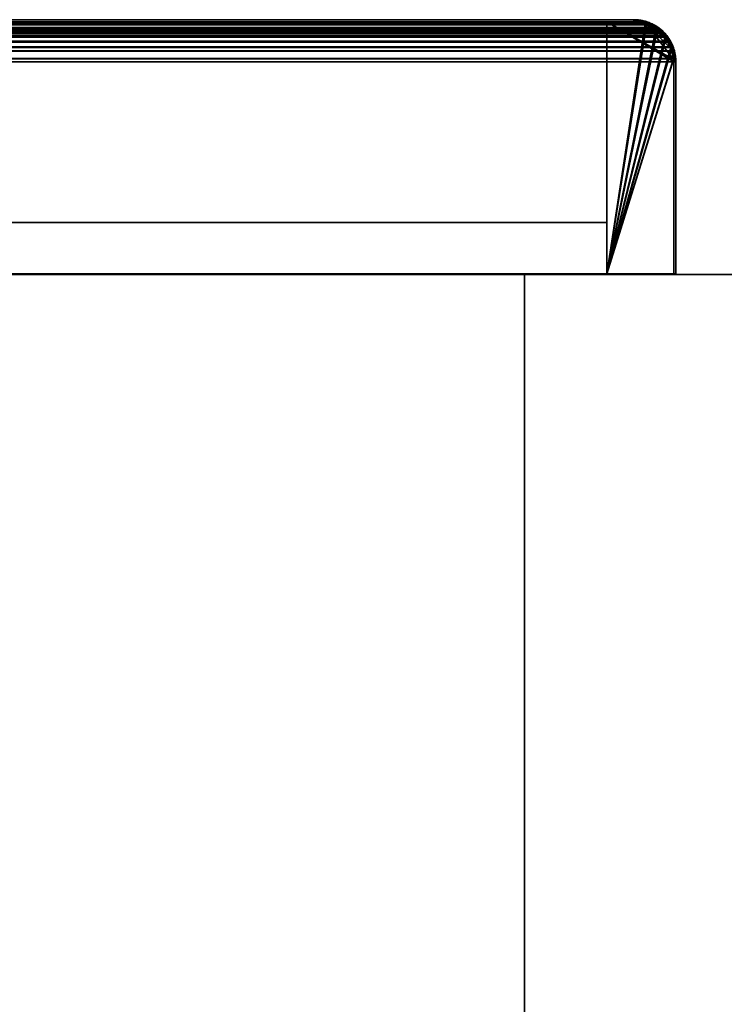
# Model space of a CAD drawing. Header units: millimetres. Extents: x -508 to 6708, y -110 to 248.
# Tile 1011 of 1056: x 1870 to 1922, y 175 to 248. Entities that reach past the tile are written whole.
import ezdxf

# ---------------------------------------------------------------- set-up
doc = ezdxf.new("R2010")
doc.units = ezdxf.units.MM
doc.layers.add('151', color=7, linetype='Continuous', true_color=0xffffff)

# ---------------------------------------------------------------- blocks, each defined once
blk = doc.blocks.new('UG_SURFACE_002')
at = {"layer": '151', "color": 252, "linetype": 'Continuous', "lineweight": 35}
for points in [[(942.5, 229.4, 2215.25), (2057.5, 229.4, 2215.25), (1907.5, 229.4, 2065.25), (1092.5, 229.4, 2065.25)], [(2057.5, -5.3, 2215.25), (2057.5, 229.4, 2215.25), (942.5, 229.4, 2215.25), (942.5, -5.3, 2215.25)], [(1092.5, -5.3, 2065.25), (1092.5, 229.4, 2065.25), (1907.5, 229.4, 2065.25), (1907.5, -5.3, 2065.25)], [(1907.5, -5.3, -7.75), (1907.5, 229.4, -7.75), (2057.5, 229.4, -7.75), (2057.5, -5.3, -7.75)], [(1907.5, -5.3, 2065.25), (1907.5, 229.4, 2065.25), (1907.5, 229.4, -7.75), (1907.5, -5.3, -7.75)], [(2057.5, 229.4, 2215.25), (2057.5, 229.4, -7.75), (1907.5, 229.4, -7.75), (1907.5, 229.4, 2065.25)]]:
    blk.add_3dface(points, dxfattribs=at)
blk = doc.blocks.new('UG_SURFACE_246')
at = {"layer": '151', "color": 7, "linetype": 'Continuous', "lineweight": 35}
for points in [[(1082.621, 247.879, 2074.629), (1917.378, 247.864, 2074.628), (1916.708, 248.267, 2073.958)], [(1082.922, 248.108, 2074.328), (1082.621, 247.879, 2074.629), (1916.708, 248.267, 2073.958)], [(1082.922, 248.108, 2074.328), (1916.708, 248.267, 2073.958), (1916.558, 248.293, 2073.807)], [(1916.558, 248.293, 2073.807), (1083.45, 248.234, 2073.8), (1082.922, 248.108, 2074.328)], [(1083.252, 248.037, 2073.998), (1084.35, 248.3, 2072.9), (1915.65, 248.3, 2072.9)], [(1915.65, 248.3, 2072.9), (1916.657, 248.126, 2073.907), (1083.252, 248.037, 2073.998)], [(1916.657, 248.126, 2073.907), (1916.749, 248.071, 2073.999), (1083.252, 248.037, 2073.998)], [(1083.252, 248.037, 2073.998), (1916.749, 248.071, 2073.999), (1917.671, 247.517, 2074.921)], [(1083.45, 248.234, 2073.8), (1916.558, 248.293, 2073.807), (1915.65, 248.45, 2072.9)], [(1915.65, 248.45, 2072.9), (1084.35, 248.45, 2072.9), (1083.45, 248.234, 2073.8)], [(1915.65, 248.45, 2072.9), (1861.65, 248.45, 2018.9), (1138.35, 248.45, 2018.9), (1084.35, 248.45, 2072.9)], [(1915.65, 248.3, 2072.9), (1084.35, 248.3, 2072.9), (1138.35, 248.3, 2018.9), (1861.65, 248.3, 2018.9)], [(1915.65, 248.3, 2072.9), (1861.65, 248.3, 2018.9), (1861.65, 248.45, 2018.9), (1915.65, 248.45, 2072.9)], [(1916.657, 248.126, 2073.907), (1915.65, 248.3, 2072.9), (1915.65, 248.45, 2072.9), (1916.558, 248.293, 2073.807)], [(1916.558, 248.293, 2073.807), (1916.708, 248.267, 2073.958), (1916.657, 248.126, 2073.907)], [(1916.749, 248.071, 2073.999), (1916.657, 248.126, 2073.907), (1916.708, 248.267, 2073.958)], [(1917.671, 247.517, 2074.921), (1916.749, 248.071, 2073.999), (1916.708, 248.267, 2073.958), (1917.378, 247.864, 2074.628)], [(1081.646, 246.599, 2075.604), (1082.14, 247.329, 2075.11), (1918.264, 246.773, 2075.514)], [(1082.029, 247.43, 2075.221), (1081.908, 247.25, 2075.342), (1918.085, 247.234, 2075.336)], [(1917.378, 247.864, 2074.628), (1082.621, 247.879, 2074.629), (1082.029, 247.43, 2075.221)], [(1082.029, 247.43, 2075.221), (1917.772, 247.628, 2075.022), (1917.378, 247.864, 2074.628)], [(1082.029, 247.43, 2075.221), (1918.085, 247.234, 2075.336), (1917.772, 247.628, 2075.022)], [(1918.264, 246.773, 2075.514), (1082.14, 247.329, 2075.11), (1082.235, 247.401, 2075.015)], [(1917.761, 247.403, 2075.011), (1082.235, 247.401, 2075.015), (1082.99, 247.974, 2074.26)], [(1082.235, 247.401, 2075.015), (1917.761, 247.403, 2075.011), (1918.264, 246.773, 2075.514)], [(1917.671, 247.517, 2074.921), (1082.99, 247.974, 2074.26), (1083.252, 248.037, 2073.998)], [(1917.671, 247.517, 2074.921), (1917.761, 247.403, 2075.011), (1082.99, 247.974, 2074.26)], [(1917.378, 247.864, 2074.628), (1917.772, 247.628, 2075.022), (1917.671, 247.517, 2074.921)], [(1917.761, 247.403, 2075.011), (1917.671, 247.517, 2074.921), (1917.772, 247.628, 2075.022), (1918.085, 247.234, 2075.336)], [(1918.085, 247.234, 2075.336), (1918.394, 246.847, 2075.644), (1918.264, 246.773, 2075.514), (1917.761, 247.403, 2075.011)], [(1081.433, 246.429, 2075.817), (1918.567, 246.426, 2075.817), (1918.394, 246.847, 2075.644)], [(1081.511, 246.664, 2075.739), (1081.433, 246.429, 2075.817), (1918.394, 246.847, 2075.644)], [(1918.085, 247.234, 2075.336), (1081.908, 247.25, 2075.342), (1081.511, 246.664, 2075.739)], [(1081.511, 246.664, 2075.739), (1918.394, 246.847, 2075.644), (1918.085, 247.234, 2075.336)], [(1918.264, 246.773, 2075.514), (1081.577, 246.392, 2075.673), (1081.646, 246.599, 2075.604)], [(1918.264, 246.773, 2075.514), (1918.421, 246.388, 2075.671), (1081.577, 246.392, 2075.673)], [(1918.421, 246.388, 2075.671), (1918.264, 246.773, 2075.514), (1918.394, 246.847, 2075.644), (1918.567, 246.426, 2075.817)], [(1081.258, 245.9, 2075.992), (1081.224, 245.548, 2076.026), (1918.767, 245.545, 2076.017)], [(1918.567, 246.426, 2075.817), (1081.433, 246.429, 2075.817), (1081.258, 245.9, 2075.992)], [(1081.258, 245.9, 2075.992), (1918.69, 246.124, 2075.94), (1918.567, 246.426, 2075.817)], [(1081.258, 245.9, 2075.992), (1918.767, 245.545, 2076.017), (1918.69, 246.124, 2075.94)], [(1918.65, 245.3, 2075.9), (1081.35, 245.3, 2075.9), (1081.405, 245.871, 2075.845)], [(1081.405, 245.871, 2075.845), (1081.577, 246.392, 2075.673), (1918.421, 246.388, 2075.671)], [(1918.421, 246.388, 2075.671), (1918.545, 246.085, 2075.795), (1081.405, 245.871, 2075.845)], [(1918.545, 246.085, 2075.795), (1918.65, 245.3, 2075.9), (1081.405, 245.871, 2075.845)], [(1918.567, 246.426, 2075.817), (1918.69, 246.124, 2075.94), (1918.545, 246.085, 2075.795), (1918.421, 246.388, 2075.671)], [(1918.65, 245.3, 2075.9), (1918.545, 246.085, 2075.795), (1918.69, 246.124, 2075.94), (1918.767, 245.545, 2076.017)], [(1918.767, 245.545, 2076.017), (1081.224, 245.548, 2076.026), (1081.2, 245.3, 2076.05)], [(1081.2, 245.3, 2076.05), (1918.8, 245.3, 2076.05), (1918.767, 245.545, 2076.017)], [(1081.2, 245.3, 2076.05), (1081.2, 229.45, 2076.05), (1918.8, 229.45, 2076.05), (1918.8, 245.3, 2076.05)], [(1918.65, 245.3, 2075.9), (1918.65, 229.45, 2075.9), (1081.35, 229.45, 2075.9), (1081.35, 245.3, 2075.9)], [(1918.767, 245.545, 2076.017), (1918.8, 245.3, 2076.05), (1918.65, 245.3, 2075.9)], [(1918.8, 245.3, 2076.05), (1918.8, 229.45, 2076.05), (1918.65, 229.45, 2075.9), (1918.65, 245.3, 2075.9)], [(1918.65, 229.45, 2075.9), (1918.8, 229.45, 2076.05), (1081.2, 229.45, 2076.05), (1081.35, 229.45, 2075.9)]]:
    blk.add_3dface(points, dxfattribs=at)
blk = doc.blocks.new('UG_SURFACE_248')
at = {"layer": '151', "color": 14, "linetype": 'Continuous', "lineweight": 35}
for points in [[(1082.703, 247.756, 2074.547), (1917.296, 247.742, 2074.546), (1916.657, 248.126, 2073.907)], [(1082.99, 247.974, 2074.26), (1082.703, 247.756, 2074.547), (1916.657, 248.126, 2073.907)], [(1082.99, 247.974, 2074.26), (1916.657, 248.126, 2073.907), (1916.514, 248.151, 2073.764)], [(1916.514, 248.151, 2073.764), (1083.493, 248.095, 2073.757), (1082.99, 247.974, 2074.26)], [(1083.493, 248.095, 2073.757), (1916.514, 248.151, 2073.764), (1915.65, 248.3, 2072.9)], [(1915.65, 248.3, 2072.9), (1084.35, 248.3, 2072.9), (1083.493, 248.095, 2073.757)], [(1915.65, 248.3, 2072.9), (1913.65, 248.3, 2070.9), (1086.35, 248.3, 2070.9), (1084.35, 248.3, 2072.9)], [(1913.65, 229.45, 2070.9), (1086.35, 229.45, 2070.9), (1086.35, 248.3, 2070.9), (1913.65, 248.3, 2070.9)], [(1913.65, 229.45, 2070.9), (1913.65, 248.3, 2070.9), (1915.65, 248.3, 2072.9), (1916.514, 248.151, 2073.764)], [(1916.514, 248.151, 2073.764), (1916.657, 248.126, 2073.907), (1917.296, 247.742, 2074.546), (1913.65, 229.45, 2070.9)], [(1082.14, 247.329, 2075.11), (1082.024, 247.158, 2075.226), (1917.969, 247.142, 2075.219)], [(1917.296, 247.742, 2074.546), (1082.703, 247.756, 2074.547), (1082.14, 247.329, 2075.11)], [(1082.14, 247.329, 2075.11), (1917.671, 247.517, 2074.921), (1917.296, 247.742, 2074.546)], [(1082.14, 247.329, 2075.11), (1917.969, 247.142, 2075.219), (1917.671, 247.517, 2074.921)], [(1917.296, 247.742, 2074.546), (1917.671, 247.517, 2074.921), (1917.969, 247.142, 2075.219), (1913.65, 229.45, 2070.9)], [(1081.572, 246.376, 2075.678), (1918.428, 246.372, 2075.678), (1918.264, 246.773, 2075.514)], [(1081.646, 246.599, 2075.604), (1081.572, 246.376, 2075.678), (1918.264, 246.773, 2075.514)], [(1917.969, 247.142, 2075.219), (1082.024, 247.158, 2075.226), (1081.646, 246.599, 2075.604)], [(1081.646, 246.599, 2075.604), (1918.264, 246.773, 2075.514), (1917.969, 247.142, 2075.219)], [(1913.65, 229.45, 2070.9), (1917.969, 247.142, 2075.219), (1918.264, 246.773, 2075.514), (1918.428, 246.372, 2075.678)], [(1081.405, 245.871, 2075.845), (1081.373, 245.537, 2075.877), (1918.619, 245.533, 2075.869)], [(1918.428, 246.372, 2075.678), (1081.572, 246.376, 2075.678), (1081.405, 245.871, 2075.845)], [(1081.405, 245.871, 2075.845), (1918.545, 246.085, 2075.795), (1918.428, 246.372, 2075.678)], [(1081.405, 245.871, 2075.845), (1918.619, 245.533, 2075.869), (1918.545, 246.085, 2075.795)], [(1913.65, 229.45, 2070.9), (1918.428, 246.372, 2075.678), (1918.545, 246.085, 2075.795), (1918.619, 245.533, 2075.869)], [(1918.619, 245.533, 2075.869), (1081.373, 245.537, 2075.877), (1081.35, 245.3, 2075.9)], [(1081.35, 245.3, 2075.9), (1918.65, 245.3, 2075.9), (1918.619, 245.533, 2075.869)], [(1081.35, 245.3, 2075.9), (1081.35, 229.45, 2075.9), (1918.65, 229.45, 2075.9), (1918.65, 245.3, 2075.9)], [(1918.619, 245.533, 2075.869), (1918.65, 245.3, 2075.9), (1918.65, 229.45, 2075.9), (1913.65, 229.45, 2070.9)], [(1913.65, 229.45, 2070.9), (1918.65, 229.45, 2075.9), (1081.35, 229.45, 2075.9), (1086.35, 229.45, 2070.9)]]:
    blk.add_3dface(points, dxfattribs=at)
blk = doc.blocks.new('UG_SURFACE_249')
at = {"layer": '151', "color": 41, "linetype": 'Continuous', "lineweight": 35}
for points in [[(1086.35, 248.3, 2070.9), (1086.35, 233.3, 2070.9), (1913.65, 233.3, 2070.9), (1913.65, 248.3, 2070.9)], [(1913.65, 248.3, 2070.9), (1863.65, 248.3, 2020.9), (1136.35, 248.3, 2020.9), (1086.35, 248.3, 2070.9)], [(1863.65, 248.3, 2020.9), (1913.65, 248.3, 2070.9), (1913.65, 233.3, 2070.9), (1863.65, 233.3, 2020.9)], [(1863.65, 233.3, 2020.9), (1913.65, 233.3, 2070.9), (1086.35, 233.3, 2070.9), (1136.35, 233.3, 2020.9)]]:
    blk.add_3dface(points, dxfattribs=at)
blk = doc.blocks.new('UG_SURFACE_251')
at = {"layer": '151', "color": 7, "linetype": 'Continuous', "lineweight": 35}
for points in [[(1860.492, 248.221, -4.75), (1860.451, 248.213, -4.75), (1859.449, 247.466, 2016.699)], [(1859.449, 247.466, 2016.699), (1860.139, 248.064, 2017.39), (1860.492, 248.221, -4.75)], [(1860.451, 248.213, -4.75), (1859.864, 247.822, -4.75), (1859.449, 247.466, 2016.699)], [(1860.139, 248.064, 2017.39), (1859.449, 247.466, 2016.699), (1859.629, 247.517, 2016.879)], [(1859.629, 247.517, 2016.879), (1860.551, 248.071, 2017.801), (1860.5, 248.156, 2017.75), (1860.139, 248.064, 2017.39)], [(1859.948, 247.704, -4.75), (1860.551, 248.071, 2017.801), (1859.629, 247.517, 2016.879)], [(1860.47, 248.055, -4.75), (1859.948, 247.704, -4.75), (1859.864, 247.822, -4.75), (1860.451, 248.213, -4.75)], [(1860.551, 248.071, 2017.801), (1859.948, 247.704, -4.75), (1860.47, 248.055, -4.75)], [(1860.139, 248.064, 2017.39), (1860.5, 248.156, 2017.75), (1860.492, 248.221, -4.75)], [(1860.549, 248.072, -4.75), (1860.47, 248.055, -4.75), (1860.451, 248.213, -4.75), (1860.492, 248.221, -4.75)], [(1860.47, 248.055, -4.75), (1860.549, 248.072, -4.75), (1860.551, 248.071, 2017.801)], [(1860.492, 248.221, -4.75), (1860.704, 248.263, -4.75), (1860.751, 248.114, -4.75), (1860.549, 248.072, -4.75)], [(1860.704, 248.263, -4.75), (1860.492, 248.221, -4.75), (1860.5, 248.156, 2017.75)], [(1861.65, 248.45, 2018.9), (1860.5, 248.156, 2017.75), (1860.643, 248.126, 2017.893), (1861.65, 248.3, 2018.9)], [(1861.65, 248.45, -4.75), (1860.704, 248.263, -4.75), (1860.5, 248.156, 2017.75)], [(1860.5, 248.156, 2017.75), (1861.65, 248.45, 2018.9), (1861.65, 248.45, -4.75)], [(1860.551, 248.071, 2017.801), (1860.643, 248.126, 2017.893), (1860.5, 248.156, 2017.75)], [(1860.643, 248.126, 2017.893), (1860.549, 248.072, -4.75), (1860.751, 248.114, -4.75)], [(1860.643, 248.126, 2017.893), (1860.551, 248.071, 2017.801), (1860.549, 248.072, -4.75)], [(1860.751, 248.114, -4.75), (1861.65, 248.3, 2018.9), (1860.643, 248.126, 2017.893)], [(1861.65, 248.3, -4.75), (1860.751, 248.114, -4.75), (1860.704, 248.263, -4.75), (1861.65, 248.45, -4.75)], [(1860.751, 248.114, -4.75), (1861.65, 248.3, -4.75), (1861.65, 248.3, 2018.9)], [(1915.65, 248.45, 2072.9), (1915.65, 248.45, -4.75), (1861.65, 248.45, -4.75), (1861.65, 248.45, 2018.9)], [(1861.65, 248.45, -4.75), (1915.65, 248.45, -4.75), (1915.65, 248.3, -4.75), (1861.65, 248.3, -4.75)], [(1861.65, 248.3, 2018.9), (1915.65, 248.3, 2072.9), (1915.65, 248.45, 2072.9), (1861.65, 248.45, 2018.9)], [(1915.65, 248.3, 2072.9), (1861.65, 248.3, 2018.9), (1861.65, 248.3, -4.75), (1915.65, 248.3, -4.75)], [(1915.813, 248.269, -4.75), (1915.65, 248.3, -4.75), (1915.65, 248.45, -4.75), (1915.822, 248.418, -4.75)], [(1915.65, 248.45, 2072.9), (1916.729, 248.246, -4.75), (1915.822, 248.418, -4.75)], [(1916.8, 248.233, -4.75), (1916.729, 248.246, -4.75), (1915.65, 248.45, 2072.9)], [(1915.65, 248.45, 2072.9), (1916.799, 248.148, 2074.049), (1916.8, 248.233, -4.75)], [(1915.822, 248.418, -4.75), (1915.65, 248.45, -4.75), (1915.65, 248.45, 2072.9)], [(1916.799, 248.148, 2074.049), (1915.65, 248.45, 2072.9), (1915.65, 248.3, 2072.9), (1916.748, 248.037, 2073.998)], [(1915.813, 248.269, -4.75), (1916.748, 248.037, 2073.998), (1915.65, 248.3, 2072.9)], [(1915.65, 248.3, 2072.9), (1915.65, 248.3, -4.75), (1915.813, 248.269, -4.75)], [(1916.677, 248.103, -4.75), (1915.813, 248.269, -4.75), (1915.822, 248.418, -4.75), (1916.729, 248.246, -4.75)], [(1916.748, 248.037, 2073.998), (1915.813, 248.269, -4.75), (1916.677, 248.103, -4.75)], [(1916.746, 248.09, -4.75), (1916.677, 248.103, -4.75), (1916.729, 248.246, -4.75), (1916.8, 248.233, -4.75)], [(1916.748, 248.037, 2073.998), (1916.677, 248.103, -4.75), (1916.746, 248.09, -4.75)], [(1916.746, 248.09, -4.75), (1916.8, 248.233, -4.75), (1916.808, 248.227, -4.75)], [(1916.752, 248.086, -4.75), (1916.746, 248.09, -4.75), (1916.808, 248.227, -4.75)], [(1916.746, 248.09, -4.75), (1916.752, 248.086, -4.75), (1916.748, 248.037, 2073.998)], [(1916.748, 248.037, 2073.998), (1917.01, 247.974, 2074.26), (1917.2, 248.042, 2074.45), (1916.799, 248.148, 2074.049)], [(1916.748, 248.037, 2073.998), (1916.752, 248.086, -4.75), (1917.445, 247.634, -4.75)], [(1916.808, 248.227, -4.75), (1917.535, 247.751, -4.75), (1917.445, 247.634, -4.75), (1916.752, 248.086, -4.75)], [(1916.799, 248.148, 2074.049), (1916.808, 248.227, -4.75), (1916.8, 248.233, -4.75)], [(1917.535, 247.751, -4.75), (1916.808, 248.227, -4.75), (1916.799, 248.148, 2074.049)], [(1917.877, 247.527, -4.75), (1917.535, 247.751, -4.75), (1916.799, 248.148, 2074.049)], [(1916.799, 248.148, 2074.049), (1917.2, 248.042, 2074.45), (1917.877, 247.527, -4.75)], [(1859.423, 247.527, -4.75), (1859.199, 247.185, -4.75), (1858.74, 246.44, 2015.99)], [(1858.74, 246.44, 2015.99), (1859.128, 247.187, 2016.378), (1859.423, 247.527, -4.75)], [(1859.449, 247.466, 2016.699), (1859.128, 247.187, 2016.378), (1859.036, 246.773, 2016.286), (1859.539, 247.404, 2016.789)], [(1859.316, 247.095, -4.75), (1859.539, 247.404, 2016.789), (1859.036, 246.773, 2016.286)], [(1859.128, 247.187, 2016.378), (1859.449, 247.466, 2016.699), (1859.423, 247.527, -4.75)], [(1859.529, 247.421, -4.75), (1859.316, 247.095, -4.75), (1859.199, 247.185, -4.75), (1859.423, 247.527, -4.75)], [(1859.316, 247.095, -4.75), (1859.529, 247.421, -4.75), (1859.539, 247.404, 2016.789)], [(1859.423, 247.527, -4.75), (1859.864, 247.822, -4.75), (1859.948, 247.704, -4.75), (1859.529, 247.421, -4.75)], [(1859.864, 247.822, -4.75), (1859.423, 247.527, -4.75), (1859.449, 247.466, 2016.699)], [(1859.539, 247.404, 2016.789), (1859.629, 247.517, 2016.879), (1859.449, 247.466, 2016.699)], [(1859.629, 247.517, 2016.879), (1859.529, 247.421, -4.75), (1859.948, 247.704, -4.75)], [(1859.629, 247.517, 2016.879), (1859.539, 247.404, 2016.789), (1859.529, 247.421, -4.75)], [(1917.445, 247.634, -4.75), (1917.01, 247.974, 2074.26), (1916.748, 248.037, 2073.998)], [(1917.84, 247.448, 2075.09), (1917.2, 248.042, 2074.45), (1917.01, 247.974, 2074.26), (1917.764, 247.402, 2075.014)], [(1917.445, 247.634, -4.75), (1917.764, 247.402, 2075.014), (1917.01, 247.974, 2074.26)], [(1917.2, 248.042, 2074.45), (1917.84, 247.448, 2075.09), (1917.877, 247.527, -4.75)], [(1917.771, 247.421, -4.75), (1917.445, 247.634, -4.75), (1917.535, 247.751, -4.75), (1917.877, 247.527, -4.75)], [(1917.445, 247.634, -4.75), (1917.771, 247.421, -4.75), (1917.764, 247.402, 2075.014)], [(1917.764, 247.402, 2075.014), (1917.86, 247.329, 2075.11), (1917.84, 247.448, 2075.09)], [(1917.764, 247.402, 2075.014), (1917.771, 247.421, -4.75), (1918.054, 247.002, -4.75)], [(1918.054, 247.002, -4.75), (1917.86, 247.329, 2075.11), (1917.764, 247.402, 2075.014)], [(1917.877, 247.527, -4.75), (1918.172, 247.086, -4.75), (1918.054, 247.002, -4.75), (1917.771, 247.421, -4.75)], [(1918.172, 247.086, -4.75), (1917.877, 247.527, -4.75), (1917.84, 247.448, 2075.09)], [(1917.84, 247.448, 2075.09), (1918.269, 247.05, 2075.519), (1918.172, 247.086, -4.75)], [(1918.269, 247.05, 2075.519), (1917.84, 247.448, 2075.09), (1917.86, 247.329, 2075.11), (1918.354, 246.599, 2075.604)], [(1918.405, 246.48, -4.75), (1918.354, 246.599, 2075.604), (1917.86, 247.329, 2075.11)], [(1917.86, 247.329, 2075.11), (1918.054, 247.002, -4.75), (1918.405, 246.48, -4.75)], [(1858.723, 246.458, -4.75), (1859.199, 247.185, -4.75), (1859.316, 247.095, -4.75), (1858.864, 246.402, -4.75)], [(1859.199, 247.185, -4.75), (1858.723, 246.458, -4.75), (1858.74, 246.44, 2015.99)], [(1858.879, 246.389, 2016.129), (1859.036, 246.773, 2016.286), (1859.128, 247.187, 2016.378), (1858.74, 246.44, 2015.99)], [(1859.036, 246.773, 2016.286), (1858.864, 246.402, -4.75), (1859.316, 247.095, -4.75)], [(1859.036, 246.773, 2016.286), (1858.879, 246.389, 2016.129), (1858.864, 246.402, -4.75)], [(1918.405, 246.48, -4.75), (1918.054, 247.002, -4.75), (1918.172, 247.086, -4.75), (1918.563, 246.499, -4.75)], [(1918.563, 246.499, -4.75), (1918.172, 247.086, -4.75), (1918.269, 247.05, 2075.519)], [(1918.571, 246.458, -4.75), (1918.563, 246.499, -4.75), (1918.269, 247.05, 2075.519)], [(1918.269, 247.05, 2075.519), (1918.55, 246.433, 2075.799), (1918.571, 246.458, -4.75)], [(1918.354, 246.599, 2075.604), (1918.55, 246.433, 2075.799), (1918.269, 247.05, 2075.519)], [(1918.405, 246.48, -4.75), (1918.422, 246.393, 2075.672), (1918.354, 246.599, 2075.604)], [(1918.55, 246.433, 2075.799), (1918.354, 246.599, 2075.604), (1918.422, 246.393, 2075.672)], [(1858.723, 246.458, -4.75), (1858.717, 246.45, -4.75), (1858.5, 245.3, 2015.75)], [(1858.5, 245.3, 2015.75), (1858.656, 246.279, 2015.906), (1858.723, 246.458, -4.75)], [(1858.5, 245.3, 2015.75), (1858.717, 246.45, -4.75), (1858.704, 246.379, -4.75)], [(1858.5, 245.3, 2015.75), (1858.704, 246.379, -4.75), (1858.532, 245.472, -4.75)], [(1858.65, 245.3, 2015.9), (1858.755, 246.085, 2016.005), (1858.656, 246.279, 2015.906), (1858.5, 245.3, 2015.75)], [(1858.847, 246.327, -4.75), (1858.681, 245.463, -4.75), (1858.532, 245.472, -4.75), (1858.704, 246.379, -4.75)], [(1858.755, 246.085, 2016.005), (1858.65, 245.3, -4.75), (1858.681, 245.463, -4.75)], [(1858.755, 246.085, 2016.005), (1858.65, 245.3, 2015.9), (1858.65, 245.3, -4.75)], [(1858.656, 246.279, 2015.906), (1858.74, 246.44, 2015.99), (1858.723, 246.458, -4.75)], [(1858.74, 246.44, 2015.99), (1858.656, 246.279, 2015.906), (1858.755, 246.085, 2016.005), (1858.879, 246.389, 2016.129)], [(1858.879, 246.389, 2016.129), (1858.681, 245.463, -4.75), (1858.847, 246.327, -4.75)], [(1858.681, 245.463, -4.75), (1858.879, 246.389, 2016.129), (1858.755, 246.085, 2016.005)], [(1858.86, 246.396, -4.75), (1858.847, 246.327, -4.75), (1858.704, 246.379, -4.75), (1858.717, 246.45, -4.75)], [(1858.864, 246.402, -4.75), (1858.86, 246.396, -4.75), (1858.717, 246.45, -4.75), (1858.723, 246.458, -4.75)], [(1858.847, 246.327, -4.75), (1858.86, 246.396, -4.75), (1858.879, 246.389, 2016.129)], [(1858.86, 246.396, -4.75), (1858.864, 246.402, -4.75), (1858.879, 246.389, 2016.129)], [(1918.422, 246.401, -4.75), (1918.405, 246.48, -4.75), (1918.563, 246.499, -4.75), (1918.571, 246.458, -4.75)], [(1918.405, 246.48, -4.75), (1918.422, 246.401, -4.75), (1918.422, 246.393, 2075.672)], [(1918.571, 246.458, -4.75), (1918.613, 246.246, -4.75), (1918.464, 246.199, -4.75), (1918.422, 246.401, -4.75)], [(1918.422, 246.393, 2075.672), (1918.595, 245.871, 2075.845), (1918.691, 246.121, 2075.941), (1918.55, 246.433, 2075.799)], [(1918.422, 246.393, 2075.672), (1918.422, 246.401, -4.75), (1918.464, 246.199, -4.75)], [(1918.464, 246.199, -4.75), (1918.595, 245.871, 2075.845), (1918.422, 246.393, 2075.672)], [(1918.65, 245.3, -4.75), (1918.464, 246.199, -4.75), (1918.613, 246.246, -4.75), (1918.8, 245.3, -4.75)], [(1918.464, 246.199, -4.75), (1918.65, 245.3, 2075.9), (1918.595, 245.871, 2075.845)], [(1918.464, 246.199, -4.75), (1918.65, 245.3, -4.75), (1918.65, 245.3, 2075.9)], [(1918.613, 246.246, -4.75), (1918.571, 246.458, -4.75), (1918.55, 246.433, 2075.799)], [(1918.55, 246.433, 2075.799), (1918.691, 246.121, 2075.941), (1918.613, 246.246, -4.75)], [(1918.8, 245.3, 2076.05), (1918.691, 246.121, 2075.941), (1918.595, 245.871, 2075.845), (1918.65, 245.3, 2075.9)], [(1918.8, 245.3, -4.75), (1918.613, 246.246, -4.75), (1918.691, 246.121, 2075.941)], [(1918.691, 246.121, 2075.941), (1918.8, 245.3, 2076.05), (1918.8, 245.3, -4.75)], [(1858.681, 245.463, -4.75), (1858.65, 245.3, -4.75), (1858.5, 245.3, -4.75), (1858.532, 245.472, -4.75)], [(1858.532, 245.472, -4.75), (1858.5, 245.3, -4.75), (1858.5, 245.3, 2015.75)], [(1858.5, 245.3, 2015.75), (1858.5, 207.3, 2015.75), (1858.65, 207.3, 2015.9), (1858.65, 245.3, 2015.9)], [(1858.5, 207.3, -4.75), (1858.5, 245.3, -4.75), (1858.65, 245.3, -4.75), (1858.65, 207.3, -4.75)], [(1858.5, 207.3, 2015.75), (1858.5, 245.3, 2015.75), (1858.5, 245.3, -4.75), (1858.5, 207.3, -4.75)], [(1858.65, 207.3, -4.75), (1858.65, 245.3, -4.75), (1858.65, 245.3, 2015.9), (1858.65, 207.3, 2015.9)], [(1918.8, 245.3, -4.75), (1918.8, 229.45, -4.75), (1918.65, 229.45, -4.75), (1918.65, 245.3, -4.75)], [(1918.65, 245.3, -4.75), (1918.65, 229.45, -4.75), (1918.65, 229.45, 2075.9), (1918.65, 245.3, 2075.9)], [(1918.65, 245.3, 2075.9), (1918.65, 229.45, 2075.9), (1918.8, 229.45, 2076.05), (1918.8, 245.3, 2076.05)], [(1918.8, 245.3, 2076.05), (1918.8, 229.45, 2076.05), (1918.8, 229.45, -4.75), (1918.8, 245.3, -4.75)], [(1918.65, 229.45, 2075.9), (1918.65, 229.45, -4.75), (1918.8, 229.45, -4.75), (1918.8, 229.45, 2076.05)], [(1858.5, 207.3, 2015.75), (1858.5, 207.3, -4.75), (1858.65, 207.3, -4.75), (1858.65, 207.3, 2015.9)]]:
    blk.add_3dface(points, dxfattribs=at)
blk = doc.blocks.new('UG_SURFACE_252')
at = {"layer": '151', "color": 41, "linetype": 'Continuous', "lineweight": 35}
for points in [[(1863.65, 233.3, 2020.9), (1863.65, 248.3, 2020.9), (1863.65, 248.3, -4.75), (1863.65, 233.3, -4.75)], [(1913.65, 248.3, 2070.9), (1913.65, 248.3, -4.75), (1863.65, 248.3, -4.75), (1863.65, 248.3, 2020.9)], [(1913.65, 233.3, -4.75), (1863.65, 233.3, -4.75), (1863.65, 248.3, -4.75), (1913.65, 248.3, -4.75)], [(1863.65, 233.3, 2020.9), (1913.65, 233.3, 2070.9), (1913.65, 248.3, 2070.9), (1863.65, 248.3, 2020.9)], [(1913.65, 248.3, 2070.9), (1913.65, 233.3, 2070.9), (1913.65, 233.3, -4.75), (1913.65, 248.3, -4.75)], [(1863.65, 233.3, 2020.9), (1863.65, 233.3, -4.75), (1913.65, 233.3, -4.75), (1913.65, 233.3, 2070.9)]]:
    blk.add_3dface(points, dxfattribs=at)
blk = doc.blocks.new('UG_SURFACE_253')
at = {"layer": '151', "color": 14, "linetype": 'Continuous', "lineweight": 35}
for points in [[(1915.65, 248.3, 2072.9), (1915.65, 248.3, -4.75), (1913.65, 248.3, -4.75), (1913.65, 248.3, 2070.9)], [(1913.65, 229.45, -4.75), (1913.65, 229.45, 2070.9), (1913.65, 248.3, 2070.9), (1913.65, 248.3, -4.75)], [(1913.65, 248.3, -4.75), (1918.614, 245.481, -4.75), (1918.65, 245.3, -4.75)], [(1918.614, 245.481, -4.75), (1913.65, 248.3, -4.75), (1915.65, 248.3, -4.75), (1916.599, 248.111, -4.75)], [(1918.65, 245.3, -4.75), (1918.65, 229.45, -4.75), (1913.65, 229.45, -4.75), (1913.65, 248.3, -4.75)], [(1916.593, 248.052, 2073.843), (1915.65, 248.3, 2072.9), (1913.65, 248.3, 2070.9), (1913.65, 229.45, 2070.9)], [(1917.406, 247.652, 2074.656), (1917.126, 247.912, 2074.376), (1916.593, 248.052, 2073.843), (1913.65, 229.45, 2070.9)], [(1916.599, 248.111, -4.75), (1915.65, 248.3, -4.75), (1915.65, 248.3, 2072.9)], [(1915.65, 248.3, 2072.9), (1916.593, 248.052, 2073.843), (1916.599, 248.111, -4.75)], [(1916.798, 248.072, -4.75), (1916.599, 248.111, -4.75), (1916.593, 248.052, 2073.843)], [(1917.404, 247.667, -4.75), (1916.798, 248.072, -4.75), (1916.593, 248.052, 2073.843)], [(1916.593, 248.052, 2073.843), (1917.126, 247.912, 2074.376), (1917.404, 247.667, -4.75)], [(1916.599, 248.111, -4.75), (1918.017, 247.054, -4.75), (1918.422, 246.448, -4.75), (1918.456, 246.273, -4.75)], [(1918.017, 247.054, -4.75), (1916.599, 248.111, -4.75), (1916.798, 248.072, -4.75), (1917.404, 247.667, -4.75)], [(1918.456, 246.273, -4.75), (1918.614, 245.481, -4.75), (1916.599, 248.111, -4.75)], [(1918.049, 247.056, 2075.299), (1917.406, 247.652, 2074.656), (1913.65, 229.45, 2070.9)], [(1917.126, 247.912, 2074.376), (1917.406, 247.652, 2074.656), (1917.404, 247.667, -4.75)], [(1917.404, 247.667, -4.75), (1917.771, 247.421, -4.75), (1918.017, 247.054, -4.75)], [(1917.771, 247.421, -4.75), (1917.404, 247.667, -4.75), (1917.406, 247.652, 2074.656)], [(1918.017, 247.054, -4.75), (1917.771, 247.421, -4.75), (1917.406, 247.652, 2074.656)], [(1917.406, 247.652, 2074.656), (1918.049, 247.056, 2075.299), (1918.017, 247.054, -4.75)], [(1913.65, 229.45, 2070.9), (1918.465, 246.26, 2075.715), (1918.144, 246.967, 2075.394), (1918.049, 247.056, 2075.299)], [(1918.422, 246.448, -4.75), (1918.017, 247.054, -4.75), (1918.049, 247.056, 2075.299)], [(1918.456, 246.273, -4.75), (1918.422, 246.448, -4.75), (1918.049, 247.056, 2075.299)], [(1918.049, 247.056, 2075.299), (1918.144, 246.967, 2075.394), (1918.456, 246.273, -4.75)], [(1918.144, 246.967, 2075.394), (1918.465, 246.26, 2075.715), (1918.456, 246.273, -4.75)], [(1918.626, 245.482, 2075.876), (1918.546, 246.082, 2075.796), (1918.465, 246.26, 2075.715), (1913.65, 229.45, 2070.9)], [(1918.614, 245.481, -4.75), (1918.456, 246.273, -4.75), (1918.465, 246.26, 2075.715)], [(1918.465, 246.26, 2075.715), (1918.546, 246.082, 2075.796), (1918.614, 245.481, -4.75)], [(1918.546, 246.082, 2075.796), (1918.626, 245.482, 2075.876), (1918.614, 245.481, -4.75)], [(1913.65, 229.45, 2070.9), (1918.65, 229.45, 2075.9), (1918.65, 245.3, 2075.9), (1918.626, 245.482, 2075.876)], [(1918.65, 245.3, -4.75), (1918.614, 245.481, -4.75), (1918.626, 245.482, 2075.876)], [(1918.626, 245.482, 2075.876), (1918.65, 245.3, 2075.9), (1918.65, 245.3, -4.75)], [(1918.65, 245.3, 2075.9), (1918.65, 229.45, 2075.9), (1918.65, 229.45, -4.75), (1918.65, 245.3, -4.75)], [(1913.65, 229.45, 2070.9), (1913.65, 229.45, -4.75), (1918.65, 229.45, -4.75), (1918.65, 229.45, 2075.9)]]:
    blk.add_3dface(points, dxfattribs=at)

msp = doc.modelspace()

# ---------------------------------------------------------------- linework, layer by layer
at = {"layer": '151', "color": 253, "linetype": 'Continuous', "lineweight": -3}
for p, q in [((1084.35, 248.45, 2072.9), (1915.65, 248.45, 2072.9)), ((1084.35, 248.3, 2072.9), (1915.65, 248.3, 2072.9)), ((1086.35, 248.3, 2070.9), (1913.65, 248.3, 2070.9)), ((1086.35, 248.3, 2070.9), (1913.65, 248.3, 2070.9)), ((1086.35, 248.3, 2070.9), (1913.65, 248.3, 2070.9)), ((1861.65, 248.45, 2018.9), (1915.65, 248.45, 2072.9)), ((1915.65, 248.45, 2072.9), (1861.65, 248.45, 2018.9)), ((1915.65, 248.45, -4.75), (1861.65, 248.45, -4.75)), ((1915.65, 248.3, 2072.9), (1861.65, 248.3, 2018.9)), ((1915.65, 248.3, -4.75), (1861.65, 248.3, -4.75)), ((1861.65, 248.3, 2018.9), (1915.65, 248.3, 2072.9)), ((1863.65, 248.3, -4.75), (1913.65, 248.3, -4.75)), ((1863.65, 248.3, 2020.9), (1913.65, 248.3, 2070.9)), ((1913.65, 248.3, 2070.9), (1863.65, 248.3, 2020.9)), ((1915.65, 248.3, 2072.9), (1913.65, 248.3, 2070.9)), ((1913.65, 248.3, 2070.9), (1915.65, 248.3, 2072.9)), ((1913.65, 233.3, -4.75), (1913.65, 248.3, -4.75)), ((1913.65, 248.3, -4.75), (1913.65, 229.45, -4.75)), ((1913.65, 248.3, 2070.9), (1913.65, 229.45, 2070.9)), ((1913.65, 233.3, 2070.9), (1913.65, 248.3, 2070.9)), ((1913.65, 248.3, 2070.9), (1913.65, 248.3, -4.75)), ((1913.65, 233.3, 2070.9), (1913.65, 248.3, 2070.9)), ((1913.65, 248.3, -4.75), (1915.65, 248.3, -4.75)), ((1913.65, 248.3, 2070.9), (1913.65, 229.45, 2070.9)), ((1913.65, 248.3, 2070.9), (1913.65, 248.3, -4.75)), ((1915.65, 248.45, 2072.9), (1915.65, 248.45, -4.75)), ((1915.65, 248.3, 2072.9), (1915.65, 248.3, -4.75)), ((1081.2, 245.3, 2076.05), (1918.8, 245.3, 2076.05)), ((1081.35, 245.3, 2075.9), (1918.65, 245.3, 2075.9)), ((1081.35, 245.3, 2075.9), (1918.65, 245.3, 2075.9)), ((1918.65, 245.3, 2075.9), (1918.65, 245.3, -4.75)), ((1918.65, 245.3, 2075.9), (1918.65, 245.3, -4.75)), ((1918.65, 229.45, 2075.9), (1918.65, 245.3, 2075.9)), ((1918.65, 229.45, 2075.9), (1918.65, 245.3, 2075.9)), ((1918.65, 229.45, -4.75), (1918.65, 245.3, -4.75)), ((1918.65, 229.45, -4.75), (1918.65, 245.3, -4.75)), ((1918.65, 229.45, 2075.9), (1918.65, 245.3, 2075.9)), ((1918.65, 229.45, 2075.9), (1918.65, 245.3, 2075.9)), ((1918.65, 245.3, 2075.9), (1918.65, 245.3, -4.75)), ((1918.8, 229.45, 2076.05), (1918.8, 245.3, 2076.05)), ((1918.8, 229.45, 2076.05), (1918.8, 245.3, 2076.05)), ((1918.8, 229.45, -4.75), (1918.8, 245.3, -4.75)), ((1918.8, 245.3, 2076.05), (1918.8, 245.3, -4.75)), ((1086.35, 233.3, 2070.9), (1913.65, 233.3, 2070.9)), ((1913.65, 233.3, 2070.9), (1863.65, 233.3, 2020.9)), ((1913.65, 233.3, -4.75), (1863.65, 233.3, -4.75)), ((1863.65, 233.3, 2020.9), (1913.65, 233.3, 2070.9)), ((1913.65, 233.3, 2070.9), (1863.65, 233.3, 2020.9)), ((1913.65, 233.3, 2070.9), (1913.65, 233.3, -4.75)), ((942.5, 229.4, 2215.25), (2057.5, 229.4, 2215.25)), ((1081.2, 229.45, 2076.05), (1918.8, 229.45, 2076.05)), ((1081.35, 229.45, 2075.9), (1918.65, 229.45, 2075.9)), ((1081.35, 229.45, 2075.9), (1918.65, 229.45, 2075.9)), ((1086.35, 229.45, 2070.9), (1913.65, 229.45, 2070.9)), ((1907.5, 229.4, 2065.25), (1092.5, 229.4, 2065.25)), ((1907.5, 229.4, -7.75), (1907.5, 229.4, 2065.25)), ((1907.5, -5.3, 2065.25), (1907.5, 229.4, 2065.25)), ((1907.5, 229.4, -7.75), (2057.5, 229.4, -7.75)), ((1907.5, 229.4, -7.75), (1907.5, -5.3, -7.75)), ((1913.65, 229.45, 2070.9), (1918.65, 229.45, 2075.9)), ((1913.65, 229.45, 2070.9), (1913.65, 229.45, -4.75)), ((1918.65, 229.45, -4.75), (1913.65, 229.45, -4.75)), ((1918.65, 229.45, 2075.9), (1913.65, 229.45, 2070.9)), ((1918.65, 229.45, 2075.9), (1918.65, 229.45, -4.75)), ((1918.65, 229.45, 2075.9), (1918.65, 229.45, -4.75)), ((1918.65, 229.45, -4.75), (1918.8, 229.45, -4.75)), ((1918.8, 229.45, 2076.05), (1918.65, 229.45, 2075.9)), ((1918.65, 229.45, 2075.9), (1918.8, 229.45, 2076.05)), ((1918.8, 229.45, 2076.05), (1918.8, 229.45, -4.75))]:
    msp.add_line(p, q, dxfattribs=at)
msp.add_arc((1915.65, 245.3, -4.75), 3, 360, 90, dxfattribs=at)
for points, degree in [([(1084.35, 248.3, 2072.9), (1361.45, 248.3, 2072.9), (1638.55, 248.3, 2072.9), (1915.65, 248.3, 2072.9)], 3), ([(1915.65, 248.3, -4.75), (1915.65, 248.45, -4.75)], 1), ([(1915.65, 248.3, 2072.9), (1915.65, 248.3, 1380.35), (1915.65, 248.3, 687.8), (1915.65, 248.3, -4.75)], 3), ([(1918.65, 245.3, -4.75), (1918.8, 245.3, -4.75)], 1)]:
    msp.add_open_spline(points, degree=degree, dxfattribs=at)
for points, knots in [([(1918.8, 245.3, 2076.05), (1918.8, 245.808, 2076.05), (1918.673, 246.296, 2075.923), (1918.263, 247.118, 2075.513), (1917.987, 247.45, 2075.237), (1917.071, 248.222, 2074.321), (1916.362, 248.45, 2073.612), (1915.65, 248.45, 2072.9)], [0, 0, 0, 0, 0.25, 0.25, 0.5, 0.5, 1, 1, 1, 1]), ([(1918.65, 245.3, -4.75), (1918.65, 246.088, -4.75), (1918.327, 246.866, -4.75), (1917.216, 247.977, -4.75), (1916.438, 248.3, -4.75), (1915.65, 248.3, -4.75)], [0, 0, 0, 0, 0.5, 0.5, 1, 1, 1, 1]), ([(1915.65, 248.3, 2072.9), (1916.329, 248.3, 2073.579), (1917.004, 248.082, 2074.254), (1917.871, 247.352, 2075.121), (1918.135, 247.037, 2075.385), (1918.529, 246.251, 2075.779), (1918.65, 245.784, 2075.9), (1918.65, 245.3, 2075.9)], [0, 0, 0, 0, 0.5, 0.5, 0.75, 0.75, 1, 1, 1, 1]), ([(1918.65, 245.3, 2075.9), (1918.65, 245.784, 2075.9), (1918.529, 246.249, 2075.779), (1918.138, 247.032, 2075.388), (1917.876, 247.347, 2075.126), (1917.004, 248.083, 2074.254), (1916.328, 248.3, 2073.578), (1915.65, 248.3, 2072.9)], [0, 0, 0, 0, 0.25, 0.25, 0.5, 0.5, 1, 1, 1, 1]), ([(1918.65, 245.3, 2075.9), (1918.65, 245.784, 2075.9), (1918.529, 246.249, 2075.779), (1918.138, 247.032, 2075.388), (1917.876, 247.347, 2075.126), (1917.004, 248.083, 2074.254), (1916.328, 248.3, 2073.578), (1915.65, 248.3, 2072.9)], [0, 0, 0, 0, 0.25, 0.25, 0.5, 0.5, 1, 1, 1, 1])]:
    msp.add_open_spline(points, degree=3, knots=knots, dxfattribs=at)
for points in [[(1918.8, 245.3, -4.75), (1918.8, 248.45, -4.75), (1915.65, 248.45, -4.75)], [(1915.65, 248.45, 2072.9), (1918.8, 248.45, 2076.05), (1918.8, 245.3, 2076.05)], [(1915.65, 248.3, 2072.9), (1918.65, 248.3, 2075.9), (1918.65, 245.3, 2075.9)]]:
    msp.add_rational_spline(points, [1, 0.707106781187, 1], degree=2, dxfattribs=at)

# ---------------------------------------------------------------- block references
for name in ['UG_SURFACE_246', 'UG_SURFACE_248', 'UG_SURFACE_249', 'UG_SURFACE_251', 'UG_SURFACE_252', 'UG_SURFACE_253', 'UG_SURFACE_002']:
    msp.add_blockref(name, (0, 0), dxfattribs=at)

doc.saveas('drawing.dxf')
